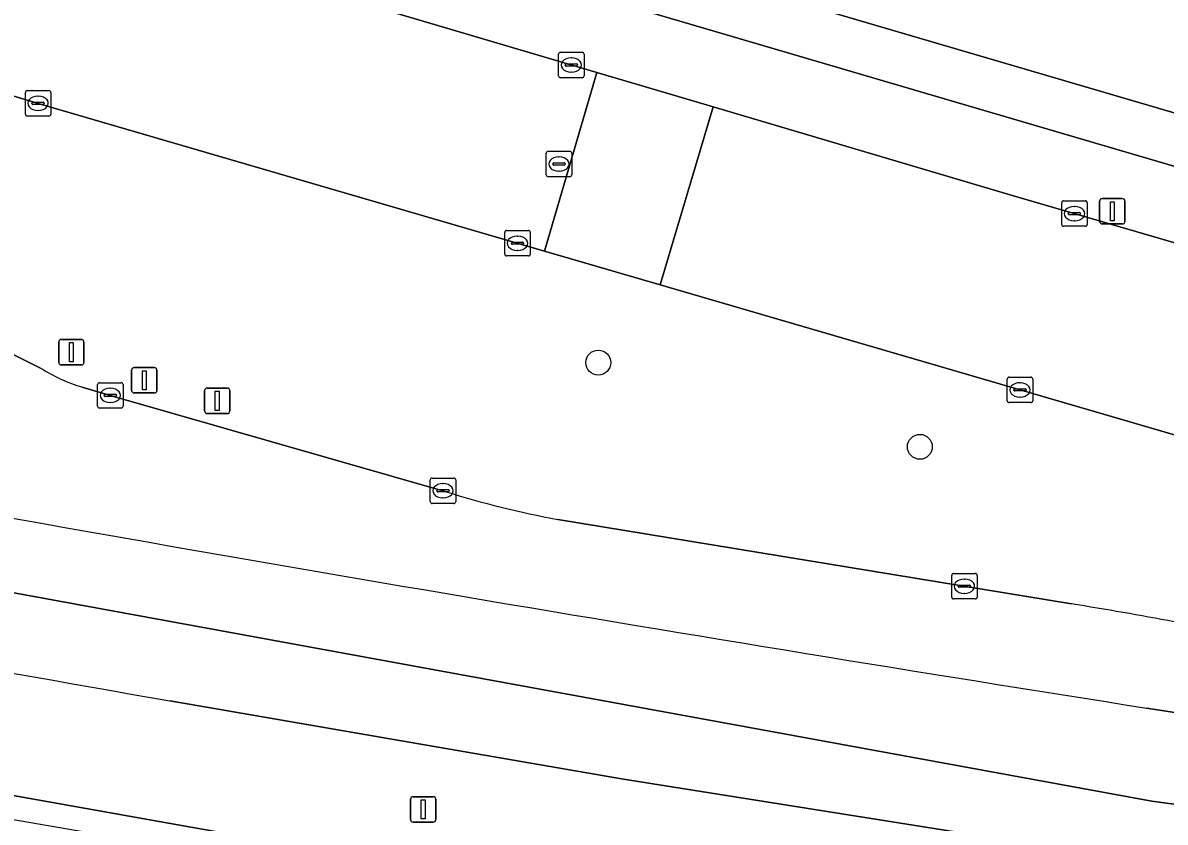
# Model space of a CAD drawing. Extents: x 160349 to 161355, y 381727 to 382854.
# Drawn here: x 161139.91 to 161184.76, y 381745.45 to 381776.84 of the extents above; entities that cross this region are included whole.
import ezdxf

# ---------------------------------------------------------------- set-up
doc = ezdxf.new("R2010")
doc.units = 0
for name, color, linetype in [('IMGEO_Berm_groen', 7, 'Continuous'), ('IMGEO_Boom', 7, 'Continuous'), ('IMGEO_Kolk', 7, 'Continuous'), ('IMGEO_Lichtmast', 7, 'Continuous'), ('IMGEO_Loofbos', 7, 'Continuous'), ('IMGEO_Rijbaan_lokaal_open', 7, 'Continuous'), ('IMGEO_Rijbaan_regionaal_gesloten', 7, 'Continuous'), ('IMGEO_Rioolput', 7, 'Continuous'), ('IMGEO_Vlaggenmast', 7, 'Continuous'), ('IMGEO_Voetpad_open', 7, 'Continuous')]:
    doc.layers.add(name, color=color, linetype=linetype)

msp = doc.modelspace()

# ---------------------------------------------------------------- linework, layer by layer
at = {"layer": 'IMGEO_Berm_groen'}
for points in [[(161201.731, 381768.594), (161195.469, 381770.274), (161160.336, 381780.579), (161160.308, 381780.178), (161160.481, 381779.353), (161160.911, 381778.329), (161162.058, 381777.989), (161191.57, 381769.321)], [(161194.723, 381757.861), (161164.941, 381766.553), (161160.39, 381767.88), (161140.516, 381773.679), (161136.147, 381774.997), (161128.053, 381772.398), (161124.758, 381771.34), (161124.746, 381771.195), (161126.19, 381770.485), (161126.208, 381770.475), (161129.451, 381768.806), (161130.166, 381770.216), (161134.67, 381768.026), (161133.956, 381766.599), (161140.611, 381763.284)], [(161142.248, 381762.535), (161143.432, 381762.185), (161156.495, 381758.441)], [(161160.923, 381757.343), (161181.08, 381754.026)], [(161111.006, 381751.736), (161113.204, 381751.319), (161120.126, 381750), (161133.427, 381747.583), (161153.64, 381743.983)], [(161171.945, 381740.979), (161193.229, 381737.612), (161211.559, 381734.91), (161232.936, 381731.964), (161251.405, 381729.444), (161252.261, 381729.327), (161255.531, 381728.885), (161256.062, 381732.269), (161256.26, 381733.532), (161252.019, 381734.102), (161248.361, 381734.594), (161226.391, 381737.617), (161182.362, 381744.149), (161163.495, 381747.144), (161145.685, 381750.216)]]:
    msp.add_lwpolyline(points, dxfattribs=at)
for centre, radius, start, end in [((161144.041, 381768.616), 6.34, 237.2516, 253.576), ((161466.894, 383584.536), 1862.231, 258.540606, 260.067608), ((161167.137, 381791.88), 35.092, 252.3464, 259.8004), ((161154.951, 381592.239), 163.883, 77.95623, 80.8259)]:
    msp.add_arc(centre, radius, start, end, dxfattribs=at)
at = {"layer": 'IMGEO_Boom'}
for centre in [(161162.503, 381763.499), (161175.131, 381760.192)]:
    msp.add_circle(centre, 0.489, dxfattribs=at)
at = {"layer": 'IMGEO_Kolk'}
for p, q in [((161161.022, 381775.685), (161161.874, 381775.685)), ((161160.947, 381774.759), (161160.947, 381775.611)), ((161161.435, 381775.465), (161161.46, 381775.465)), ((161161.948, 381775.611), (161161.948, 381774.759)), ((161161.206, 381775.179), (161161.206, 381775.191)), ((161161.644, 381775.142), (161161.246, 381775.142)), ((161161.249, 381775.228), (161161.647, 381775.228)), ((161161.458, 381774.905), (161161.433, 381774.905)), ((161161.69, 381775.191), (161161.69, 381775.179)), ((161161.874, 381774.685), (161161.022, 381774.685)), ((161140.011, 381773.253), (161140.011, 381774.105)), ((161140.086, 381774.179), (161140.938, 381774.179)), ((161140.499, 381773.959), (161140.524, 381773.959)), ((161141.012, 381774.105), (161141.012, 381773.253)), ((161140.27, 381773.673), (161140.27, 381773.685)), ((161140.708, 381773.636), (161140.31, 381773.636)), ((161140.313, 381773.722), (161140.711, 381773.722)), ((161140.754, 381773.685), (161140.754, 381773.673)), ((161140.938, 381773.179), (161140.086, 381773.179)), ((161140.522, 381773.399), (161140.497, 381773.399)), ((161180.776, 381769.851), (161181.628, 381769.851)), ((161180.701, 381768.925), (161180.701, 381769.777)), ((161181.189, 381769.631), (161181.214, 381769.631)), ((161181.702, 381769.777), (161181.702, 381768.925)), ((161180.96, 381769.345), (161180.96, 381769.357)), ((161181.398, 381769.308), (161181, 381769.308)), ((161181.003, 381769.394), (161181.401, 381769.394)), ((161181.212, 381769.071), (161181.187, 381769.071)), ((161181.444, 381769.357), (161181.444, 381769.345)), ((161158.833, 381767.761), (161158.833, 381768.613)), ((161158.908, 381768.687), (161159.76, 381768.687)), ((161159.834, 381768.613), (161159.834, 381767.761)), ((161181.628, 381768.851), (161180.776, 381768.851)), ((161159.092, 381768.181), (161159.092, 381768.193)), ((161159.53, 381768.144), (161159.132, 381768.144)), ((161159.135, 381768.23), (161159.533, 381768.23)), ((161159.321, 381768.467), (161159.346, 381768.467)), ((161159.576, 381768.193), (161159.576, 381768.181)), ((161159.76, 381767.687), (161158.908, 381767.687)), ((161159.344, 381767.907), (161159.319, 381767.907)), ((161142.921, 381762.711), (161143.773, 381762.711)), ((161178.562, 381762.002), (161178.562, 381762.854)), ((161178.637, 381762.928), (161179.489, 381762.928)), ((161179.05, 381762.708), (161179.075, 381762.708)), ((161179.563, 381762.854), (161179.563, 381762.002)), ((161142.846, 381761.785), (161142.846, 381762.637)), ((161143.148, 381762.254), (161143.546, 381762.254)), ((161143.334, 381762.491), (161143.359, 381762.491)), ((161143.847, 381762.637), (161143.847, 381761.785)), ((161178.821, 381762.422), (161178.821, 381762.434)), ((161179.259, 381762.385), (161178.861, 381762.385)), ((161178.864, 381762.471), (161179.262, 381762.471)), ((161179.305, 381762.434), (161179.305, 381762.422)), ((161143.105, 381762.205), (161143.105, 381762.217)), ((161143.543, 381762.168), (161143.145, 381762.168)), ((161143.357, 381761.931), (161143.332, 381761.931)), ((161143.589, 381762.217), (161143.589, 381762.205)), ((161179.489, 381761.928), (161178.637, 381761.928)), ((161179.073, 381762.148), (161179.048, 381762.148)), ((161143.773, 381761.711), (161142.921, 381761.711)), ((161155.907, 381758.041), (161155.907, 381758.893)), ((161155.982, 381758.967), (161156.834, 381758.967)), ((161156.395, 381758.747), (161156.42, 381758.747)), ((161156.908, 381758.893), (161156.908, 381758.041)), ((161156.166, 381758.461), (161156.166, 381758.473)), ((161156.604, 381758.424), (161156.206, 381758.424)), ((161156.209, 381758.51), (161156.607, 381758.51)), ((161156.418, 381758.187), (161156.393, 381758.187)), ((161156.65, 381758.473), (161156.65, 381758.461)), ((161156.834, 381757.967), (161155.982, 381757.967)), ((161176.381, 381754.292), (161176.381, 381755.144)), ((161176.456, 381755.218), (161177.308, 381755.218)), ((161177.382, 381755.144), (161177.382, 381754.292)), ((161176.64, 381754.712), (161176.64, 381754.724)), ((161177.078, 381754.675), (161176.68, 381754.675)), ((161176.683, 381754.761), (161177.081, 381754.761)), ((161176.869, 381754.998), (161176.894, 381754.998)), ((161177.124, 381754.724), (161177.124, 381754.712)), ((161177.308, 381754.218), (161176.456, 381754.218)), ((161176.892, 381754.438), (161176.867, 381754.438))]:
    msp.add_line(p, q, dxfattribs=at)
for points in [[(161161.022, 381775.685), (161161.874, 381775.685)], [(161160.947, 381774.759), (161160.947, 381775.611)], [(161161.948, 381775.611), (161161.948, 381774.759)], [(161161.874, 381774.685), (161161.022, 381774.685)], [(161140.011, 381773.253), (161140.011, 381774.105)], [(161140.086, 381774.179), (161140.938, 381774.179)], [(161141.012, 381774.105), (161141.012, 381773.253)], [(161140.938, 381773.179), (161140.086, 381773.179)], [(161180.776, 381769.851), (161181.628, 381769.851)], [(161180.701, 381768.925), (161180.701, 381769.777)], [(161181.702, 381769.777), (161181.702, 381768.925)], [(161158.833, 381767.761), (161158.833, 381768.613)], [(161158.908, 381768.687), (161159.76, 381768.687)], [(161159.834, 381768.613), (161159.834, 381767.761)], [(161181.628, 381768.851), (161180.776, 381768.851)], [(161159.76, 381767.687), (161158.908, 381767.687)], [(161142.921, 381762.711), (161143.773, 381762.711)], [(161178.562, 381762.002), (161178.562, 381762.854)], [(161178.637, 381762.928), (161179.489, 381762.928)], [(161179.563, 381762.854), (161179.563, 381762.002)], [(161142.846, 381761.785), (161142.846, 381762.637)], [(161143.847, 381762.637), (161143.847, 381761.785)], [(161179.489, 381761.928), (161178.637, 381761.928)], [(161143.773, 381761.711), (161142.921, 381761.711)], [(161155.907, 381758.041), (161155.907, 381758.893)], [(161155.982, 381758.967), (161156.834, 381758.967)], [(161156.908, 381758.893), (161156.908, 381758.041)], [(161156.834, 381757.967), (161155.982, 381757.967)], [(161176.381, 381754.292), (161176.381, 381755.144)], [(161176.456, 381755.218), (161177.308, 381755.218)], [(161177.382, 381755.144), (161177.382, 381754.292)], [(161177.308, 381754.218), (161176.456, 381754.218)]]:
    msp.add_lwpolyline(points, dxfattribs=at)
for centre, radius, start, end in [((161161.024, 381775.609), 0.0765, 91.552, 178.448), ((161161.024, 381775.609), 0.0765, 91.552, 178.448), ((161161.872, 381775.609), 0.0765, 1.552, 88.448), ((161161.872, 381775.609), 0.0765, 1.552, 88.448), ((161161.246, 381775.188), 0.0403, 85.8775, 175.7526), ((161161.243, 381775.178), 0.0366, 178.938, 274.7102), ((161161.647, 381775.185), 0.043, 264.8664, 352.4533), ((161161.651, 381775.19), 0.0386, 1.7309, 96.639), ((161161.024, 381774.761), 0.0765, 181.552, 268.448), ((161161.024, 381774.761), 0.0765, 181.552, 268.448), ((161161.872, 381774.761), 0.0765, 271.552, 358.448), ((161161.872, 381774.761), 0.0765, 271.552, 358.448), ((161140.088, 381774.103), 0.0765, 91.552, 178.448), ((161140.088, 381774.103), 0.0765, 91.552, 178.448), ((161140.936, 381774.103), 0.0765, 1.552, 88.448), ((161140.936, 381774.103), 0.0765, 1.552, 88.448), ((161140.31, 381773.682), 0.0403, 85.8775, 175.7526), ((161140.307, 381773.672), 0.0366, 178.938, 274.7102), ((161140.711, 381773.679), 0.043, 264.8664, 352.4533), ((161140.715, 381773.684), 0.0386, 1.7309, 96.639), ((161140.088, 381773.255), 0.0765, 181.552, 268.448), ((161140.088, 381773.255), 0.0765, 181.552, 268.448), ((161140.936, 381773.255), 0.0765, 271.552, 358.448), ((161140.936, 381773.255), 0.0765, 271.552, 358.448), ((161180.778, 381769.775), 0.0765, 91.552, 178.448), ((161180.778, 381769.775), 0.0765, 91.552, 178.448), ((161181.626, 381769.775), 0.0765, 1.552, 88.448), ((161181.626, 381769.775), 0.0765, 1.552, 88.448), ((161181, 381769.354), 0.0403, 85.8775, 175.7526), ((161180.997, 381769.344), 0.0366, 178.938, 274.7102), ((161181.401, 381769.351), 0.043, 264.8664, 352.4533), ((161181.405, 381769.356), 0.0386, 1.7309, 96.639), ((161158.91, 381768.611), 0.0765, 91.552, 178.448), ((161158.91, 381768.611), 0.0765, 91.552, 178.448), ((161159.758, 381768.611), 0.0765, 1.552, 88.448), ((161159.758, 381768.611), 0.0765, 1.552, 88.448), ((161180.778, 381768.927), 0.0765, 181.552, 268.448), ((161180.778, 381768.927), 0.0765, 181.552, 268.448), ((161181.626, 381768.927), 0.0765, 271.552, 358.448), ((161181.626, 381768.927), 0.0765, 271.552, 358.448), ((161159.132, 381768.19), 0.0403, 85.8775, 175.7526), ((161159.129, 381768.18), 0.0366, 178.938, 274.7102), ((161159.533, 381768.187), 0.043, 264.8664, 352.4533), ((161159.537, 381768.192), 0.0386, 1.7309, 96.639), ((161158.91, 381767.763), 0.0765, 181.552, 268.448), ((161158.91, 381767.763), 0.0765, 181.552, 268.448), ((161159.758, 381767.763), 0.0765, 271.552, 358.448), ((161159.758, 381767.763), 0.0765, 271.552, 358.448), ((161142.923, 381762.635), 0.0765, 91.552, 178.448), ((161142.923, 381762.635), 0.0765, 91.552, 178.448), ((161143.771, 381762.635), 0.0765, 1.552, 88.448), ((161143.771, 381762.635), 0.0765, 1.552, 88.448), ((161178.639, 381762.852), 0.0765, 91.552, 178.448), ((161178.639, 381762.852), 0.0765, 91.552, 178.448), ((161179.487, 381762.852), 0.0765, 1.552, 88.448), ((161179.487, 381762.852), 0.0765, 1.552, 88.448), ((161143.145, 381762.214), 0.0403, 85.8775, 175.7526), ((161143.55, 381762.216), 0.0386, 1.7309, 96.639), ((161178.861, 381762.431), 0.0403, 85.8775, 175.7526), ((161178.858, 381762.421), 0.0366, 178.938, 274.7102), ((161179.262, 381762.428), 0.043, 264.8664, 352.4533), ((161179.266, 381762.433), 0.0386, 1.7309, 96.639), ((161142.923, 381761.787), 0.0765, 181.552, 268.448), ((161142.923, 381761.787), 0.0765, 181.552, 268.448), ((161143.142, 381762.204), 0.0366, 178.938, 274.7102), ((161143.546, 381762.211), 0.043, 264.8664, 352.4533), ((161143.771, 381761.787), 0.0765, 271.552, 358.448), ((161143.771, 381761.787), 0.0765, 271.552, 358.448), ((161178.639, 381762.004), 0.0765, 181.552, 268.448), ((161178.639, 381762.004), 0.0765, 181.552, 268.448), ((161179.487, 381762.004), 0.0765, 271.552, 358.448), ((161179.487, 381762.004), 0.0765, 271.552, 358.448), ((161155.984, 381758.891), 0.0765, 91.552, 178.448), ((161155.984, 381758.891), 0.0765, 91.552, 178.448), ((161156.832, 381758.891), 0.0765, 1.552, 88.448), ((161156.832, 381758.891), 0.0765, 1.552, 88.448), ((161156.206, 381758.47), 0.0403, 85.8775, 175.7526), ((161156.203, 381758.46), 0.0366, 178.938, 274.7102), ((161156.607, 381758.467), 0.043, 264.8664, 352.4533), ((161156.611, 381758.472), 0.0386, 1.7309, 96.639), ((161155.984, 381758.043), 0.0765, 181.552, 268.448), ((161155.984, 381758.043), 0.0765, 181.552, 268.448), ((161156.832, 381758.043), 0.0765, 271.552, 358.448), ((161156.832, 381758.043), 0.0765, 271.552, 358.448), ((161176.458, 381755.142), 0.0765, 91.552, 178.448), ((161176.458, 381755.142), 0.0765, 91.552, 178.448), ((161177.306, 381755.142), 0.0765, 1.552, 88.448), ((161177.306, 381755.142), 0.0765, 1.552, 88.448), ((161176.68, 381754.721), 0.0403, 85.8775, 175.7526), ((161176.677, 381754.711), 0.0366, 178.938, 274.7102), ((161177.081, 381754.718), 0.043, 264.8664, 352.4533), ((161177.085, 381754.723), 0.0386, 1.7309, 96.639), ((161176.458, 381754.294), 0.0765, 181.552, 268.448), ((161176.458, 381754.294), 0.0765, 181.552, 268.448), ((161177.306, 381754.294), 0.0765, 271.552, 358.448), ((161177.306, 381754.294), 0.0765, 271.552, 358.448)]:
    msp.add_arc(centre, radius, start, end, dxfattribs=at)
for centre, major_axis, ratio, start_param, end_param in [((161161.434, 381775.185), (-0.387, 0.002), 0.722429, 4.712389, 7.853982), ((161161.459, 381775.185), (-0.39, 0.002), 0.717154, 1.570796, 4.712389), ((161140.498, 381773.679), (-0.387, 0.002), 0.722429, 4.712389, 7.853982), ((161140.523, 381773.679), (-0.39, 0.002), 0.717154, 1.570796, 4.712389), ((161181.188, 381769.351), (-0.387, 0.002), 0.722429, 4.712389, 7.853982), ((161181.213, 381769.351), (-0.39, 0.002), 0.717154, 1.570796, 4.712389), ((161159.32, 381768.187), (-0.387, 0.002), 0.722429, 4.712389, 7.853982), ((161159.345, 381768.187), (-0.39, 0.002), 0.717154, 1.570796, 4.712389), ((161179.049, 381762.428), (-0.387, 0.002), 0.722429, 4.712389, 7.853982), ((161179.074, 381762.428), (-0.39, 0.002), 0.717154, 1.570796, 4.712389), ((161143.333, 381762.211), (-0.387, 0.002), 0.722429, 4.712389, 7.853982), ((161143.358, 381762.211), (-0.39, 0.002), 0.717154, 1.570796, 4.712389), ((161156.394, 381758.467), (-0.387, 0.002), 0.722429, 4.712389, 7.853982), ((161156.419, 381758.467), (-0.39, 0.002), 0.717154, 1.570796, 4.712389), ((161176.868, 381754.718), (-0.387, 0.002), 0.722429, 4.712389, 7.853982), ((161176.893, 381754.718), (-0.39, 0.002), 0.717154, 1.570796, 4.712389)]:
    msp.add_ellipse(centre, major_axis=major_axis, ratio=ratio, start_param=start_param, end_param=end_param, dxfattribs=at)
at = {"layer": 'IMGEO_Lichtmast'}
for p, q in [((161182.291, 381769.942), (161183.081, 381769.942)), ((161183.081, 381769.942), (161182.291, 381769.942)), ((161182.191, 381769.042), (161182.191, 381769.842)), ((161182.191, 381769.842), (161182.191, 381769.042)), ((161183.181, 381769.842), (161183.181, 381769.042)), ((161183.181, 381769.042), (161183.181, 381769.842)), ((161183.081, 381768.942), (161182.291, 381768.942)), ((161182.291, 381768.942), (161183.081, 381768.942)), ((161155.136, 381745.553), (161155.136, 381746.353)), ((161155.136, 381746.353), (161155.136, 381745.553)), ((161155.236, 381746.453), (161156.026, 381746.453)), ((161156.026, 381746.453), (161155.236, 381746.453)), ((161156.126, 381746.353), (161156.126, 381745.553)), ((161156.126, 381745.553), (161156.126, 381746.353)), ((161156.026, 381745.453), (161155.236, 381745.453)), ((161155.236, 381745.453), (161156.026, 381745.453))]:
    msp.add_line(p, q, dxfattribs=at)
for points in [[(161182.611, 381769.817), (161182.761, 381769.817), (161182.761, 381769.067), (161182.611, 381769.067), (161182.611, 381769.817)], [(161155.556, 381746.328), (161155.706, 381746.328), (161155.706, 381745.578), (161155.556, 381745.578), (161155.556, 381746.328)]]:
    msp.add_lwpolyline(points, dxfattribs=at)
for centre, start, end in [((161182.291, 381769.842), 90, 180), ((161182.291, 381769.842), 90, 180), ((161183.081, 381769.842), 0, 90), ((161183.081, 381769.842), 360, 90), ((161182.291, 381769.042), 180, 270), ((161182.291, 381769.042), 180, 270), ((161183.081, 381769.042), 270, 0), ((161183.081, 381769.042), 270, 0), ((161155.236, 381746.353), 90, 180), ((161155.236, 381746.353), 90, 180), ((161156.026, 381746.353), 0, 90), ((161156.026, 381746.353), 360, 90), ((161155.236, 381745.553), 180, 270), ((161155.236, 381745.553), 180, 270), ((161156.026, 381745.553), 270, 0), ((161156.026, 381745.553), 270, 0)]:
    msp.add_arc(centre, 0.1, start, end, dxfattribs=at)
at = {"layer": 'IMGEO_Loofbos'}
msp.add_lwpolyline([(161162.313, 381789.249), (161161.404, 381785.117), (161160.391, 381781.351), (161160.336, 381780.579), (161195.469, 381770.274), (161201.731, 381768.594), (161206.928, 381767.33), (161226.846, 381763.194), (161242.287, 381760.633), (161242.187, 381761.203), (161241.53, 381763.821)], dxfattribs=at)
at = {"layer": 'IMGEO_Rijbaan_lokaal_open'}
for points in [[(161127.161, 381777.266), (161126.712, 381777.135), (161128.053, 381772.398), (161136.147, 381774.997), (161140.516, 381773.679), (161160.39, 381767.88), (161162.455, 381774.886), (161102.318, 381792.671)], [(161140.611, 381763.284), (161133.956, 381766.599), (161134.67, 381768.026), (161130.166, 381770.216), (161129.451, 381768.806), (161126.208, 381770.475), (161126.19, 381770.485), (161124.746, 381771.195), (161124.758, 381771.34), (161123.369, 381776.158)], [(161198.004, 381764.474), (161186.529, 381767.794), (161178.713, 381770.078), (161167.01, 381773.539), (161164.941, 381766.553), (161194.723, 381757.861)], [(161156.495, 381758.441), (161143.432, 381762.185), (161142.248, 381762.535)], [(161181.08, 381754.026), (161160.923, 381757.343)], [(161184.027, 381749.935), (161213.078, 381745.47), (161213.109, 381745.663)]]:
    msp.add_lwpolyline(points, dxfattribs=at)
msp.add_lwpolyline([(161167.01, 381773.539), (161162.455, 381774.886), (161160.39, 381767.88), (161164.941, 381766.553)], close=True, dxfattribs=at)
for centre, radius, start, end in [((161144.041, 381768.616), 6.34, 237.2516, 253.576), ((161547.701, 384058.511), 2337.046, 259.720421, 261.047658), ((161167.137, 381791.88), 35.092, 252.3464, 259.8004), ((161154.951, 381592.239), 163.883, 77.95623, 80.8259)]:
    msp.add_arc(centre, radius, start, end, dxfattribs=at)
at = {"layer": 'IMGEO_Rijbaan_regionaal_gesloten'}
for points in [[(161112.516, 381762.406), (161097.321, 381765.422), (161080.529, 381768.918), (161079.963, 381765.932), (161109.03, 381760.044), (161184.233, 381746.274), (161256.706, 381736.374), (161257.193, 381739.481), (161254.261, 381739.878), (161252.808, 381740.082), (161213.109, 381745.663), (161213.078, 381745.47), (161184.027, 381749.935)], [(161145.685, 381750.216), (161163.495, 381747.144), (161182.362, 381744.149), (161226.391, 381737.617), (161248.361, 381734.594), (161252.019, 381734.102), (161256.26, 381733.532), (161256.706, 381736.374), (161184.233, 381746.274), (161109.03, 381760.044)], [(161078.51, 381758.267), (161078.296, 381757.139), (161109.16, 381750.796), (161186.09, 381737.532), (161255.361, 381727.8)], [(161153.64, 381743.983), (161133.427, 381747.583), (161120.126, 381750), (161113.204, 381751.319), (161111.006, 381751.736)]]:
    msp.add_lwpolyline(points, dxfattribs=at)
for centre, radius, start, end in [((161466.894, 383584.536), 1862.231, 258.540606, 260.067608), ((161547.701, 384058.511), 2337.046, 259.720421, 261.047658)]:
    msp.add_arc(centre, radius, start, end, dxfattribs=at)
at = {"layer": 'IMGEO_Rioolput'}
for p, q in [((161160.462, 381770.87), (161160.462, 381771.722)), ((161160.537, 381771.796), (161161.389, 381771.796)), ((161161.463, 381771.722), (161161.463, 381770.87)), ((161160.721, 381771.29), (161160.721, 381771.302)), ((161161.159, 381771.253), (161160.761, 381771.253)), ((161160.764, 381771.339), (161161.162, 381771.339)), ((161160.95, 381771.576), (161160.975, 381771.576)), ((161161.205, 381771.302), (161161.205, 381771.29)), ((161161.389, 381770.796), (161160.537, 381770.796)), ((161160.973, 381771.016), (161160.948, 381771.016))]:
    msp.add_line(p, q, dxfattribs=at)
for points in [[(161160.462, 381770.87), (161160.462, 381771.722)], [(161160.537, 381771.796), (161161.389, 381771.796)], [(161161.463, 381771.722), (161161.463, 381770.87)], [(161161.389, 381770.796), (161160.537, 381770.796)]]:
    msp.add_lwpolyline(points, dxfattribs=at)
for centre, radius, start, end in [((161160.539, 381771.72), 0.0765, 91.552, 178.448), ((161160.539, 381771.72), 0.0765, 91.552, 178.448), ((161161.387, 381771.72), 0.0765, 1.552, 88.448), ((161161.387, 381771.72), 0.0765, 1.552, 88.448), ((161160.761, 381771.299), 0.0403, 85.8775, 175.7526), ((161160.758, 381771.289), 0.0366, 178.938, 274.7102), ((161161.162, 381771.296), 0.043, 264.8664, 352.4533), ((161161.166, 381771.301), 0.0386, 1.7309, 96.639), ((161160.539, 381770.872), 0.0765, 181.552, 268.448), ((161160.539, 381770.872), 0.0765, 181.552, 268.448), ((161161.387, 381770.872), 0.0765, 271.552, 358.448), ((161161.387, 381770.872), 0.0765, 271.552, 358.448)]:
    msp.add_arc(centre, radius, start, end, dxfattribs=at)
for centre, major_axis, ratio, start_param, end_param in [((161160.949, 381771.296), (-0.387, 0.002), 0.722429, 4.712389, 7.853982), ((161160.974, 381771.296), (-0.39, 0.002), 0.717154, 1.570796, 4.712389)]:
    msp.add_ellipse(centre, major_axis=major_axis, ratio=ratio, start_param=start_param, end_param=end_param, dxfattribs=at)
at = {"layer": 'IMGEO_Vlaggenmast'}
for p, q in [((161141.321, 381763.508), (161141.321, 381764.308)), ((161141.321, 381764.308), (161141.321, 381763.508)), ((161141.421, 381764.408), (161142.211, 381764.408)), ((161142.211, 381764.408), (161141.421, 381764.408)), ((161142.311, 381764.308), (161142.311, 381763.508)), ((161142.311, 381763.508), (161142.311, 381764.308)), ((161142.211, 381763.408), (161141.421, 381763.408)), ((161141.421, 381763.408), (161142.211, 381763.408)), ((161144.185, 381762.406), (161144.185, 381763.206)), ((161144.185, 381763.206), (161144.185, 381762.406)), ((161144.285, 381763.306), (161145.075, 381763.306)), ((161145.075, 381763.306), (161144.285, 381763.306)), ((161145.175, 381763.206), (161145.175, 381762.406)), ((161145.175, 381762.406), (161145.175, 381763.206)), ((161145.075, 381762.306), (161144.285, 381762.306)), ((161144.285, 381762.306), (161145.075, 381762.306)), ((161147.05, 381761.599), (161147.05, 381762.399)), ((161147.05, 381762.399), (161147.05, 381761.599)), ((161147.15, 381762.499), (161147.94, 381762.499)), ((161147.94, 381762.499), (161147.15, 381762.499)), ((161148.04, 381762.399), (161148.04, 381761.599)), ((161148.04, 381761.599), (161148.04, 381762.399)), ((161147.94, 381761.499), (161147.15, 381761.499)), ((161147.15, 381761.499), (161147.94, 381761.499))]:
    msp.add_line(p, q, dxfattribs=at)
for points in [[(161141.741, 381764.283), (161141.891, 381764.283), (161141.891, 381763.533), (161141.741, 381763.533), (161141.741, 381764.283)], [(161144.605, 381763.181), (161144.755, 381763.181), (161144.755, 381762.431), (161144.605, 381762.431), (161144.605, 381763.181)], [(161147.47, 381762.374), (161147.62, 381762.374), (161147.62, 381761.624), (161147.47, 381761.624), (161147.47, 381762.374)]]:
    msp.add_lwpolyline(points, dxfattribs=at)
for centre, start, end in [((161141.421, 381764.308), 90, 180), ((161141.421, 381764.308), 90, 180), ((161142.211, 381764.308), 0, 90), ((161142.211, 381764.308), 360, 90), ((161141.421, 381763.508), 180, 270), ((161141.421, 381763.508), 180, 270), ((161142.211, 381763.508), 270, 0), ((161142.211, 381763.508), 270, 0), ((161144.285, 381763.206), 90, 180), ((161144.285, 381763.206), 90, 180), ((161145.075, 381763.206), 0, 90), ((161145.075, 381763.206), 360, 90), ((161144.285, 381762.406), 180, 270), ((161144.285, 381762.406), 180, 270), ((161145.075, 381762.406), 270, 0), ((161145.075, 381762.406), 270, 0), ((161147.15, 381762.399), 90, 180), ((161147.15, 381762.399), 90, 180), ((161147.94, 381762.399), 0, 90), ((161147.94, 381762.399), 360, 90), ((161147.15, 381761.599), 180, 270), ((161147.15, 381761.599), 180, 270), ((161147.94, 381761.599), 270, 0), ((161147.94, 381761.599), 270, 0)]:
    msp.add_arc(centre, 0.1, start, end, dxfattribs=at)
at = {"layer": 'IMGEO_Voetpad_open'}
for points in [[(161191.57, 381769.321), (161162.058, 381777.989), (161160.911, 381778.329), (161156.846, 381779.535), (161156.616, 381779.603), (161102.641, 381795.637), (161000, 381826.127)], [(161000, 381822.929), (161043.242, 381810.141), (161059.868, 381805.151), (161061.646, 381804.627), (161066.152, 381803.279), (161082.36, 381798.448), (161101.829, 381792.813), (161102.318, 381792.671), (161162.455, 381774.886), (161167.01, 381773.539), (161178.713, 381770.078), (161186.529, 381767.794), (161198.004, 381764.474)]]:
    msp.add_lwpolyline(points, dxfattribs=at)

doc.saveas('drawing.dxf')
